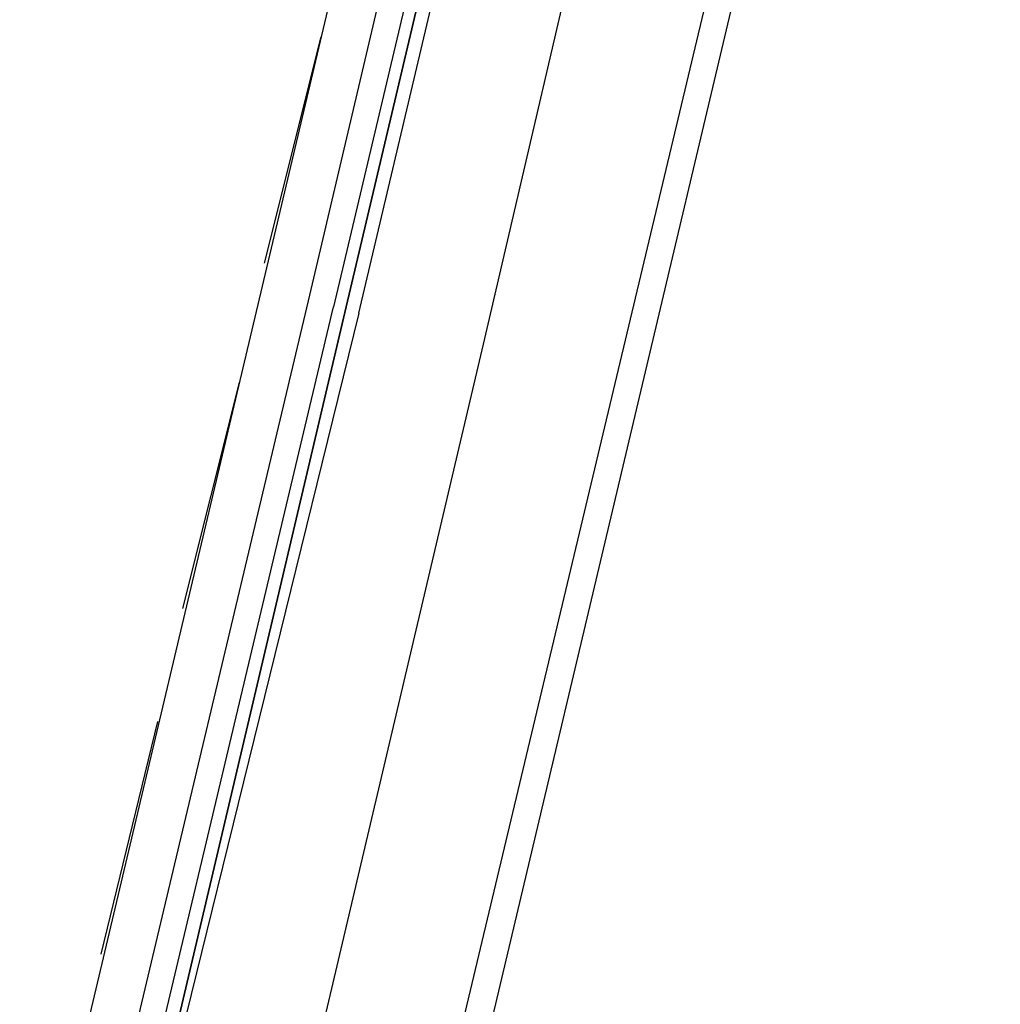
# Model space of a CAD drawing. Header units: feet. Extents: x -79 to 198, y -22 to 181.
# Tile 477 of 656: x 116.28 to 118.36, y 71.86 to 73.95. Entities that reach past the tile are written whole.
import ezdxf

# ---------------------------------------------------------------- set-up
doc = ezdxf.new("R2010")
doc.units = ezdxf.units.FT
doc.layers.add('A-LINEA', color=7, linetype='CONTINUOUS')

msp = doc.modelspace()

# ---------------------------------------------------------------- linework, layer by layer
at = {"layer": 'A-LINEA'}
for p, q in [((117.2133, 75.1511), (115.5733, 68.2178)), ((117.2133, 75.1511), (115.5733, 68.2178)), ((116.8933, 73.3511), (117.28, 74.9911)), ((116.8933, 73.3511), (117.28, 74.9911)), ((117.9733, 74.9778), (116.32, 68.0444)), ((117.9733, 74.9778), (116.32, 68.0444)), ((116.8, 73.4311), (116.92, 73.9111)), ((116.8, 73.4311), (116.92, 73.9111)), ((116.6267, 72.6978), (116.7467, 73.1778)), ((116.6267, 72.6978), (116.7467, 73.1778)), ((116.4533, 71.9644), (116.5733, 72.4578)), ((116.4533, 71.9644), (116.5733, 72.4578))]:
    msp.add_line(p, q, dxfattribs=at)
for points in [[(117.0933, 59.0178), (114.4, 59.6578), (118.2, 75.6978), (122, 91.7511), (124.68, 91.1111)], [(117.0933, 59.0178), (114.4, 59.6578), (118.2, 75.6978), (122, 91.7511), (124.68, 91.1111)], [(117.68, 75.0444), (117.2667, 73.2711), (116.8933, 71.6844)], [(117.68, 75.0444), (117.2667, 73.2711), (116.8933, 71.6844)], [(117, 73.3244), (117.4, 75.0178), (117.3867, 75.0311), (117.3733, 75.0311), (116.9733, 73.3378), (117.3733, 75.0311), (117.36, 75.0311), (117.3467, 75.0311), (116.9467, 73.3378)], [(117, 73.3244), (117.4, 75.0178), (117.3867, 75.0311), (117.3733, 75.0311), (116.9733, 73.3378), (117.3733, 75.0311), (117.36, 75.0311), (117.3467, 75.0311), (116.9467, 73.3378)], [(116.5467, 71.7778), (116.5467, 71.7778), (116.52, 71.7778), (116.8933, 73.3511)], [(116.5467, 71.7778), (116.5467, 71.7778), (116.52, 71.7778), (116.8933, 73.3511)], [(117, 73.3244), (116.6, 71.6978), (116.5867, 71.6978), (116.9733, 73.3378), (116.5867, 71.6978), (116.5733, 71.6978), (116.56, 71.6978), (116.56, 71.7111), (116.9467, 73.3378)], [(117, 73.3244), (116.6, 71.6978), (116.5867, 71.6978), (116.9733, 73.3378), (116.5867, 71.6978), (116.5733, 71.6978), (116.56, 71.6978), (116.56, 71.7111), (116.9467, 73.3378)]]:
    msp.add_lwpolyline(points, dxfattribs=at)

doc.saveas('drawing.dxf')
